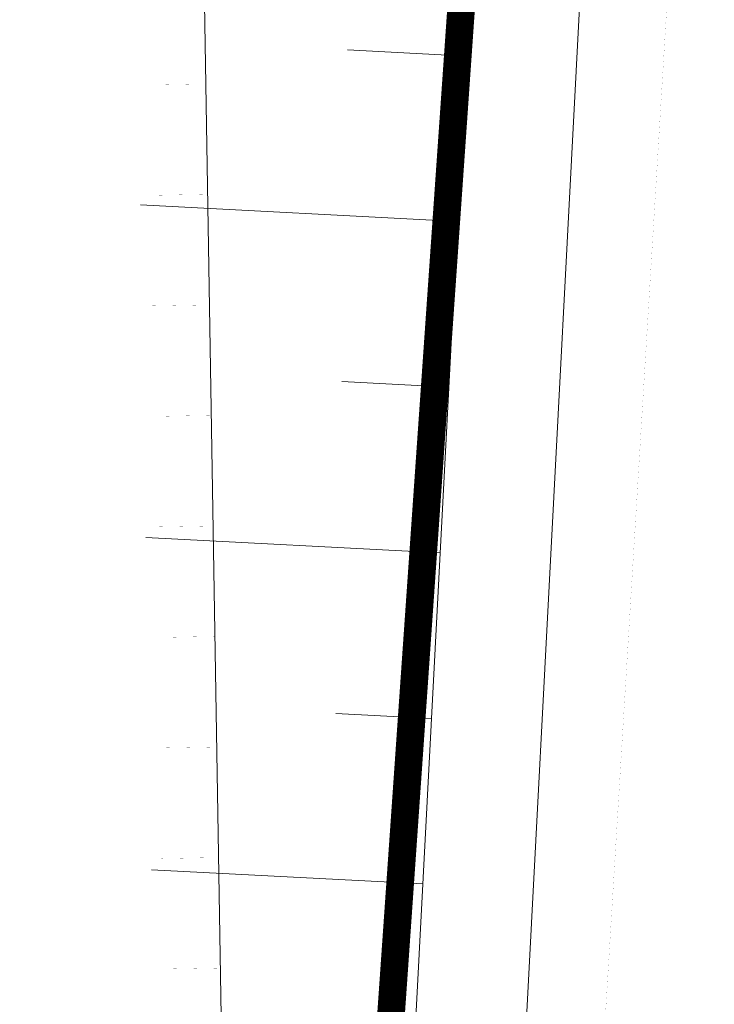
# Model space of a CAD drawing. Header units: millimetres. Extents: x 747415 to 1601423, y -236173 to 551995.
# Tile 530 of 549: x 1213973 to 1226550, y 216049 to 233863. Entities that reach past the tile are written whole.
import ezdxf

# ---------------------------------------------------------------- set-up
doc = ezdxf.new("R2010")
doc.units = ezdxf.units.MM
doc.header["$LTSCALE"] = 100
doc.header["$MEASUREMENT"] = 0
doc.linetypes.add('BORDER', pattern=[44.45, 12.7, -6.35, 12.7, -6.35, 0, -6.35])
for name, color, linetype, lineweight in [('00--F-IL-PERCEELDEF', 30, 'BORDER', 0), ('T--L9000_TERREIN_Wegen_extern', 7, 'CONTINUOUS', 0), ('T--L9010_GRONDVOORZIENING_Talud', 90, 'CONTINUOUS', 0), ('T--L9042_BEPLANTING', 90, 'CONTINUOUS', 0)]:
    doc.layers.add(name, color=color, linetype=linetype, lineweight=lineweight)

msp = doc.modelspace()

# ---------------------------------------------------------------- linework, layer by layer
at = {"layer": '00--F-IL-PERCEELDEF', "lineweight": 0, "const_width": 500}
msp.add_lwpolyline([(1161888.552, 245782.106), (1171775.521, 246634.377), (1222893.5, 247382.715), (1206643.35, 14269.488)], dxfattribs=at)
at = {"layer": 'T--L9000_TERREIN_Wegen_extern', "const_width": 1}
msp.add_lwpolyline([(1220805.318, 153894.581), (1226549.348, 248209.771)], dxfattribs=at)
at = {"layer": 'T--L9000_TERREIN_Wegen_extern', "flags": 128}
msp.add_lwpolyline([(1224813.403, 247551.929), (1221176.206, 178178.577)], dxfattribs=at)
at = {"layer": 'T--L9010_GRONDVOORZIENING_Talud', "color": 3}
for p, q in [((1222058.494, 233205.716), (1219910.671, 233318.325)), ((1221901.422, 230209.831), (1216159.591, 230510.871)), ((1221744.349, 227213.945), (1219803.124, 227315.722)), ((1221587.277, 224218.06), (1216258.642, 224497.437)), ((1221430.205, 221222.175), (1219695.577, 221313.12)), ((1221273.133, 218226.29), (1216357.693, 218484.003))]:
    msp.add_line(p, q, dxfattribs=at)
at = {"layer": 'T--L9010_GRONDVOORZIENING_Talud', "color": 3, "flags": 128}
for points in [[(1212382.485, 197902.328), (1211269.113, 199451.254), (1212519.042, 247397.342), (1217103.229, 247349.841), (1218624.195, 155011.229), (1213650.294, 150280.648), (1212680.034, 153087.458), (1213685.624, 196089.396), (1212735.849, 197410.726)], [(1222455.984, 240787.173), (1219178.949, 178283.292), (1217958.046, 154996.655)]]:
    msp.add_lwpolyline(points, dxfattribs=at)
at = {"layer": 'T--L9042_BEPLANTING', "const_width": 1}
for points in [[(1217328.456, 233676.23), (1215214.106, 233676.23)], [(1216305.796, 232684.989), (1217344.501, 232702.099)], [(1217361.453, 231672.975), (1215247.103, 231672.975)], [(1216338.735, 230685.261), (1217377.44, 230702.37)], [(1217394.324, 229677.315), (1215279.974, 229677.315)], [(1216371.674, 228685.532), (1217410.379, 228702.641)], [(1217427.259, 227677.858), (1215312.909, 227677.858)], [(1216404.613, 226685.803), (1217443.318, 226702.912)], [(1217460.282, 225672.975), (1215345.932, 225672.975)], [(1216437.551, 224686.074), (1217476.256, 224703.184)], [(1217493.226, 223672.975), (1215378.875, 223672.975)], [(1216470.49, 222686.346), (1217509.195, 222703.455)], [(1217526.062, 221679.485), (1215411.711, 221679.485)], [(1216503.429, 220686.617), (1217542.134, 220703.726)], [(1217558.996, 219680.028), (1215444.646, 219680.028)], [(1216536.368, 218686.888), (1217575.073, 218703.997)], [(1217591.93, 217680.57), (1215477.58, 217680.57)], [(1216569.306, 216687.16), (1217608.011, 216704.269)]]:
    msp.add_lwpolyline(points, dxfattribs=at)

doc.saveas('drawing.dxf')
